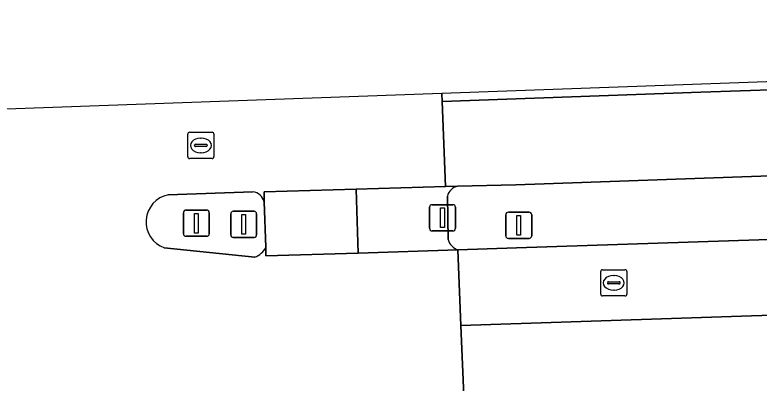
# Model space of a CAD drawing. Extents: x 161084 to 161928, y 385354 to 386522.
# Drawn here: x 161355.51 to 161383.9, y 386493.19 to 386507.22 of the extents above; entities that cross this region are included whole.
import ezdxf

# ---------------------------------------------------------------- set-up
doc = ezdxf.new("R2010")
doc.units = 0
for name, color, linetype in [('IMGEO_Berm_groen', 7, 'Continuous'), ('IMGEO_Fietspad_gesloten', 7, 'Continuous'), ('IMGEO_Lichtmast', 7, 'Continuous'), ('IMGEO_Rijbaan_regionaal_gesloten', 7, 'Continuous'), ('IMGEO_Rioolput', 7, 'Continuous'), ('IMGEO_Verkeersbordpaal', 7, 'Continuous'), ('IMGEO_Verkeerseiland_gesloten', 7, 'Continuous'), ('IMGEO_Verkeersregelinstallatiepaal', 7, 'Continuous'), ('IMGEO_Voetpad_open', 7, 'Continuous')]:
    doc.layers.add(name, color=color, linetype=linetype)

msp = doc.modelspace()

# ---------------------------------------------------------------- linework, layer by layer
at = {"layer": 'IMGEO_Berm_groen'}
for points in [[(161432.944, 386502.787), (161418.457, 386502.297), (161374.619, 386500.743), (161372.394, 386500.695)], [(161372.007, 386500.314), (161372.041, 386498.654)], [(161372.405, 386498.261), (161374.651, 386498.338), (161385.424, 386498.699), (161418.536, 386499.812), (161422.001, 386499.929), (161434.856, 386500.361), (161439.396, 386500.453)]]:
    msp.add_lwpolyline(points, dxfattribs=at)
for centre, radius, start, end in [((161372.515, 386500.185), 0.524, 103.3361, 165.7687), ((161372.599, 386498.806), 0.578, 195.1993, 250.4129)]:
    msp.add_arc(centre, radius, start, end, dxfattribs=at)
at = {"layer": 'IMGEO_Fietspad_gesloten'}
msp.add_lwpolyline([(161368.529, 386500.576), (161365.026, 386500.481), (161365.019, 386500.101), (161365.089, 386498.366), (161365.079, 386498.039), (161368.607, 386498.136)], close=True, dxfattribs=at)
at = {"layer": 'IMGEO_Lichtmast'}
for p, q in [((161363.844, 386499.736), (161364.634, 386499.736)), ((161364.634, 386499.736), (161363.844, 386499.736)), ((161363.744, 386498.836), (161363.744, 386499.636)), ((161363.744, 386499.636), (161363.744, 386498.836)), ((161364.734, 386499.636), (161364.734, 386498.836)), ((161364.734, 386498.836), (161364.734, 386499.636)), ((161364.634, 386498.736), (161363.844, 386498.736)), ((161363.844, 386498.736), (161364.634, 386498.736))]:
    msp.add_line(p, q, dxfattribs=at)
msp.add_lwpolyline([(161364.164, 386499.611), (161364.314, 386499.611), (161364.314, 386498.861), (161364.164, 386498.861), (161364.164, 386499.611)], dxfattribs=at)
for centre, start, end in [((161363.844, 386499.636), 90, 180), ((161363.844, 386499.636), 90, 180), ((161364.634, 386499.636), 0, 90), ((161364.634, 386499.636), 360, 90), ((161363.844, 386498.836), 180, 270), ((161363.844, 386498.836), 180, 270), ((161364.634, 386498.836), 270, 0), ((161364.634, 386498.836), 270, 0)]:
    msp.add_arc(centre, 0.1, start, end, dxfattribs=at)
at = {"layer": 'IMGEO_Rijbaan_regionaal_gesloten'}
for points in [[(161455.324, 386507.221), (161371.791, 386504.227), (161371.804, 386503.915), (161381.677, 386504.273), (161437.655, 386506.155), (161449.902, 386505.846), (161454.516, 386507.021)], [(161444.723, 386504.527), (161449.902, 386505.846), (161437.655, 386506.155), (161381.677, 386504.273), (161371.804, 386503.915), (161371.937, 386500.681), (161372.394, 386500.695), (161374.619, 386500.743), (161418.457, 386502.297), (161432.944, 386502.787)], [(161365.019, 386500.101), (161365.026, 386500.481), (161368.529, 386500.576), (161371.937, 386500.681), (161371.804, 386503.915), (161371.791, 386504.227), (161353.768, 386503.581), (161323.284, 386502.509)], [(161361.364, 386500.362), (161364.592, 386500.478)], [(161454.124, 386499.138), (161454.06, 386499.113), (161448.606, 386498.236), (161442.893, 386497.741), (161432.684, 386497.383), (161431.43, 386497.339), (161372.523, 386495.379), (161372.656, 386492.121), (161374.873, 386492.222), (161392.1, 386492.777), (161418.73, 386493.678), (161439.439, 386494.379), (161445.438, 386494.704)], [(161364.658, 386497.99), (161361.212, 386498.343)], [(161364.174, 386491.425), (161364.558, 386491.486), (161364.881, 386491.526), (161368.812, 386491.984), (161372.656, 386492.121), (161372.523, 386495.379), (161372.405, 386498.261), (161368.607, 386498.136), (161365.079, 386498.039), (161365.089, 386498.366)]]:
    msp.add_lwpolyline(points, dxfattribs=at)
msp.add_lwpolyline([(161422.001, 386499.929), (161418.536, 386499.812), (161385.424, 386498.699), (161374.651, 386498.338), (161372.405, 386498.261), (161372.523, 386495.379), (161431.43, 386497.339), (161432.684, 386497.383)], close=True, dxfattribs=at)
for centre, radius, start, end in [((161361.563, 386499.332), 1.049, 100.9254, 250.4639), ((161364.531, 386499.978), 0.503, 14.1095, 83.0077), ((161364.437, 386498.678), 0.722, 287.7804, 334.4219)]:
    msp.add_arc(centre, radius, start, end, dxfattribs=at)
at = {"layer": 'IMGEO_Rioolput'}
for p, q in [((161362.104, 386501.819), (161362.104, 386502.671)), ((161362.179, 386502.745), (161363.031, 386502.745)), ((161363.105, 386502.671), (161363.105, 386501.819)), ((161362.406, 386502.288), (161362.804, 386502.288)), ((161362.592, 386502.525), (161362.617, 386502.525)), ((161362.363, 386502.239), (161362.363, 386502.251)), ((161362.801, 386502.202), (161362.403, 386502.202)), ((161362.847, 386502.251), (161362.847, 386502.239)), ((161363.031, 386501.745), (161362.179, 386501.745)), ((161362.615, 386501.965), (161362.59, 386501.965)), ((161377.856, 386496.582), (161377.856, 386497.434)), ((161377.931, 386497.508), (161378.783, 386497.508)), ((161378.857, 386497.434), (161378.857, 386496.582)), ((161378.344, 386497.288), (161378.369, 386497.288)), ((161378.115, 386497.002), (161378.115, 386497.014)), ((161378.553, 386496.965), (161378.155, 386496.965)), ((161378.158, 386497.051), (161378.556, 386497.051)), ((161378.599, 386497.014), (161378.599, 386497.002)), ((161378.367, 386496.728), (161378.342, 386496.728)), ((161378.783, 386496.508), (161377.931, 386496.508))]:
    msp.add_line(p, q, dxfattribs=at)
for points in [[(161362.104, 386501.819), (161362.104, 386502.671)], [(161362.179, 386502.745), (161363.031, 386502.745)], [(161363.105, 386502.671), (161363.105, 386501.819)], [(161363.031, 386501.745), (161362.179, 386501.745)], [(161377.856, 386496.582), (161377.856, 386497.434)], [(161377.931, 386497.508), (161378.783, 386497.508)], [(161378.857, 386497.434), (161378.857, 386496.582)], [(161378.783, 386496.508), (161377.931, 386496.508)]]:
    msp.add_lwpolyline(points, dxfattribs=at)
for centre, radius, start, end in [((161362.181, 386502.669), 0.0765, 91.552, 178.448), ((161362.181, 386502.669), 0.0765, 91.552, 178.448), ((161363.029, 386502.669), 0.0765, 1.552, 88.448), ((161363.029, 386502.669), 0.0765, 1.552, 88.448), ((161362.403, 386502.248), 0.0403, 85.8775, 175.7526), ((161362.808, 386502.25), 0.0386, 1.7309, 96.639), ((161362.4, 386502.238), 0.0366, 178.938, 274.7102), ((161362.804, 386502.245), 0.043, 264.8664, 352.4533), ((161362.181, 386501.821), 0.0765, 181.552, 268.448), ((161362.181, 386501.821), 0.0765, 181.552, 268.448), ((161363.029, 386501.821), 0.0765, 271.552, 358.448), ((161363.029, 386501.821), 0.0765, 271.552, 358.448), ((161377.933, 386497.432), 0.0765, 91.552, 178.448), ((161377.933, 386497.432), 0.0765, 91.552, 178.448), ((161378.781, 386497.432), 0.0765, 1.552, 88.448), ((161378.781, 386497.432), 0.0765, 1.552, 88.448), ((161378.155, 386497.011), 0.0403, 85.8775, 175.7526), ((161378.152, 386497.001), 0.0366, 178.938, 274.7102), ((161378.556, 386497.008), 0.043, 264.8664, 352.4533), ((161378.56, 386497.013), 0.0386, 1.7309, 96.639), ((161377.933, 386496.584), 0.0765, 181.552, 268.448), ((161377.933, 386496.584), 0.0765, 181.552, 268.448), ((161378.781, 386496.584), 0.0765, 271.552, 358.448), ((161378.781, 386496.584), 0.0765, 271.552, 358.448)]:
    msp.add_arc(centre, radius, start, end, dxfattribs=at)
for centre, major_axis, ratio, start_param, end_param in [((161362.591, 386502.245), (-0.387, 0.002), 0.722429, 4.712389, 7.853982), ((161362.616, 386502.245), (-0.39, 0.002), 0.717154, 1.570796, 4.712389), ((161378.343, 386497.008), (-0.387, 0.002), 0.722429, 4.712389, 7.853982), ((161378.368, 386497.008), (-0.39, 0.002), 0.717154, 1.570796, 4.712389)]:
    msp.add_ellipse(centre, major_axis=major_axis, ratio=ratio, start_param=start_param, end_param=end_param, dxfattribs=at)
at = {"layer": 'IMGEO_Verkeersbordpaal'}
for p, q in [((161374.234, 386498.801), (161374.234, 386499.601)), ((161374.234, 386499.601), (161374.234, 386498.801)), ((161374.334, 386499.701), (161375.124, 386499.701)), ((161375.124, 386499.701), (161374.334, 386499.701)), ((161375.224, 386499.601), (161375.224, 386498.801)), ((161375.224, 386498.801), (161375.224, 386499.601)), ((161375.124, 386498.701), (161374.334, 386498.701)), ((161374.334, 386498.701), (161375.124, 386498.701))]:
    msp.add_line(p, q, dxfattribs=at)
msp.add_lwpolyline([(161374.654, 386499.576), (161374.804, 386499.576), (161374.804, 386498.826), (161374.654, 386498.826), (161374.654, 386499.576)], dxfattribs=at)
for centre, start, end in [((161374.334, 386499.601), 90, 180), ((161374.334, 386499.601), 90, 180), ((161375.124, 386499.601), 0, 90), ((161375.124, 386499.601), 360, 90), ((161374.334, 386498.801), 180, 270), ((161374.334, 386498.801), 180, 270), ((161375.124, 386498.801), 270, 0), ((161375.124, 386498.801), 270, 0)]:
    msp.add_arc(centre, 0.1, start, end, dxfattribs=at)
at = {"layer": 'IMGEO_Verkeerseiland_gesloten'}
for points in [[(161364.592, 386500.478), (161361.364, 386500.362)], [(161365.089, 386498.366), (161365.019, 386500.101)], [(161361.212, 386498.343), (161364.658, 386497.99)]]:
    msp.add_lwpolyline(points, dxfattribs=at)
for centre, radius, start, end in [((161361.563, 386499.332), 1.049, 100.9254, 250.4639), ((161364.531, 386499.978), 0.503, 14.1095, 83.0077), ((161364.437, 386498.678), 0.722, 287.7804, 334.4219)]:
    msp.add_arc(centre, radius, start, end, dxfattribs=at)
at = {"layer": 'IMGEO_Verkeersregelinstallatiepaal'}
for p, q in [((161371.426, 386499.987), (161372.216, 386499.987)), ((161372.216, 386499.987), (161371.426, 386499.987)), ((161362.038, 386499.781), (161362.828, 386499.781)), ((161362.828, 386499.781), (161362.038, 386499.781)), ((161371.326, 386499.087), (161371.326, 386499.887)), ((161371.326, 386499.887), (161371.326, 386499.087)), ((161372.316, 386499.887), (161372.316, 386499.087)), ((161372.316, 386499.087), (161372.316, 386499.887)), ((161361.938, 386498.881), (161361.938, 386499.681)), ((161361.938, 386499.681), (161361.938, 386498.881)), ((161362.928, 386499.681), (161362.928, 386498.881)), ((161362.928, 386498.881), (161362.928, 386499.681)), ((161372.216, 386498.987), (161371.426, 386498.987)), ((161371.426, 386498.987), (161372.216, 386498.987)), ((161362.828, 386498.781), (161362.038, 386498.781)), ((161362.038, 386498.781), (161362.828, 386498.781))]:
    msp.add_line(p, q, dxfattribs=at)
for points in [[(161371.746, 386499.862), (161371.896, 386499.862), (161371.896, 386499.112), (161371.746, 386499.112), (161371.746, 386499.862)], [(161362.358, 386499.656), (161362.508, 386499.656), (161362.508, 386498.906), (161362.358, 386498.906), (161362.358, 386499.656)]]:
    msp.add_lwpolyline(points, dxfattribs=at)
for centre, start, end in [((161371.426, 386499.887), 90, 180), ((161371.426, 386499.887), 90, 180), ((161372.216, 386499.887), 0, 90), ((161372.216, 386499.887), 360, 90), ((161362.038, 386499.681), 90, 180), ((161362.038, 386499.681), 90, 180), ((161362.828, 386499.681), 0, 90), ((161362.828, 386499.681), 360, 90), ((161362.038, 386498.881), 180, 270), ((161362.038, 386498.881), 180, 270), ((161362.828, 386498.881), 270, 0), ((161362.828, 386498.881), 270, 0), ((161371.426, 386499.087), 180, 270), ((161371.426, 386499.087), 180, 270), ((161372.216, 386499.087), 270, 0), ((161372.216, 386499.087), 270, 0)]:
    msp.add_arc(centre, 0.1, start, end, dxfattribs=at)
at = {"layer": 'IMGEO_Voetpad_open'}
for points in [[(161372.394, 386500.695), (161371.937, 386500.681), (161368.529, 386500.576), (161368.607, 386498.136), (161372.405, 386498.261)], [(161372.041, 386498.654), (161372.007, 386500.314)]]:
    msp.add_lwpolyline(points, dxfattribs=at)
for centre, radius, start, end in [((161372.515, 386500.185), 0.524, 103.3361, 165.7687), ((161372.599, 386498.806), 0.578, 195.1993, 250.4129)]:
    msp.add_arc(centre, radius, start, end, dxfattribs=at)

doc.saveas('drawing.dxf')
